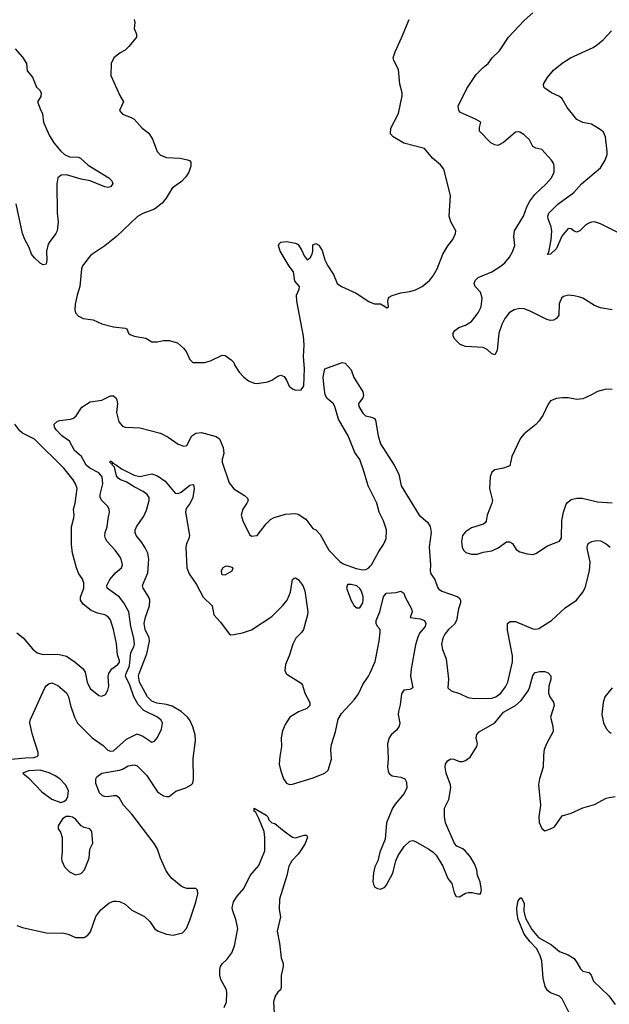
# Model space of a CAD drawing. Header units: inches. Extents: x 1384664 to 1536621, y 460766 to 646467.
# Tile 312 of 488: x 1487610 to 1491631, y 555792 to 562510. Entities that reach past the tile are written whole.
import ezdxf

# ---------------------------------------------------------------- set-up
doc = ezdxf.new("R2010")
doc.units = ezdxf.units.IN
doc.header["$MEASUREMENT"] = 0
for name, color, linetype in [('B4585', 7, 'Continuous'), ('B4586', 7, 'Continuous'), ('B4595', 7, 'Continuous'), ('B4596', 7, 'Continuous')]:
    doc.layers.add(name, color=color, linetype=linetype)

msp = doc.modelspace()

# ---------------------------------------------------------------- linework, layer by layer
at = {"layer": 'B4585', "color": 5}
for points, elevation in [([(1489459.4, 560000), (1489470, 559990.6), (1489490, 559981.6), (1489530, 559984), (1489539.9, 560000)], 760), ([(1490000, 559301.7), (1489985.7, 559330), (1489957.5, 559430), (1489928.9, 559510), (1489896.5, 559556.5), (1489850.8, 559670.8), (1489784.8, 559784.8), (1489759.9, 559870), (1489746.6, 559890), (1489705.7, 559925.7), (1489692.5, 559950), (1489687.3, 560000)], 740), ([(1489931.9, 560000), (1489950.7, 559970), (1489954.4, 559945.6), (1489948.9, 559930), (1489920.5, 559890), (1489922.2, 559870), (1489950, 559824), (1489967.3, 559807.3), (1490000, 559799.6)], 740), ([(1487530, 557462.9), (1487650, 557474.4), (1487705, 557475), (1487730, 557483), (1487736.3, 557490), (1487736.2, 557510), (1487696.7, 557630), (1487679.6, 557710), (1487681.4, 557730), (1487780.4, 557950), (1487790, 557964.9), (1487810, 557981.3), (1487830, 557984.4), (1487870, 557966.4), (1487930, 557917.1), (1487942, 557890), (1487955.4, 557830), (1487982.6, 557750), (1488004.9, 557710), (1488105.3, 557610), (1488178.5, 557558.5), (1488210, 557526), (1488230, 557518.3), (1488250, 557522.3), (1488338.9, 557601.1), (1488410, 557638.4), (1488450, 557621.1), (1488510, 557579.5), (1488530, 557586.7), (1488550, 557613), (1488577.4, 557670), (1488584.7, 557710), (1488574.3, 557730), (1488549.7, 557750), (1488456.9, 557796.9), (1488417.3, 557837.3), (1488387.5, 557890), (1488360.1, 557970), (1488331.6, 558030), (1488334.9, 558050), (1488358, 558102), (1488368.7, 558191.3), (1488388.4, 558230), (1488393, 558250), (1488388.1, 558290), (1488367.3, 558370), (1488355, 558470), (1488319.8, 558530), (1488289.9, 558569.9), (1488206.8, 558630), (1488204.5, 558650), (1488224.5, 558690), (1488263.5, 558736.5), (1488304.7, 558770), (1488312.1, 558790), (1488300.9, 558830), (1488289.8, 558850), (1488261.8, 558890), (1488207.4, 558950), (1488195.7, 558970), (1488190.9, 558989.1), (1488192.7, 559010), (1488206.8, 559050), (1488212.7, 559107.3), (1488222.7, 559150), (1488221, 559170), (1488209.8, 559190), (1488169, 559229), (1488159.5, 559250), (1488159.2, 559270), (1488176.4, 559343.6), (1488173.1, 559390), (1488150, 559417.2), (1488088.4, 559450), (1488063.5, 559470), (1488032.1, 559530), (1487984.8, 559570), (1487950, 559634), (1487898.3, 559670), (1487860.3, 559710), (1487846.2, 559730), (1487844.7, 559750), (1487867, 559770), (1487883.9, 559776.1), (1487957, 559783), (1487978, 559790), (1487994.2, 559805.8), (1488034.8, 559865.2), (1488090, 559902.8), (1488170, 559912.8), (1488230, 559942.6), (1488250, 559944.4), (1488267.8, 559927.8), (1488273.2, 559913.2), (1488277.2, 559890), (1488270.3, 559830), (1488286.8, 559766.8), (1488310, 559737.3), (1488328.5, 559728.5), (1488430, 559724.6), (1488569.1, 559689.1), (1488621.6, 559661.6), (1488690, 559613), (1488730, 559599.1), (1488750, 559604), (1488783.7, 559670), (1488811.5, 559688.5), (1488850, 559692.7), (1488950, 559666), (1488973, 559650), (1488998, 559590), (1489001.7, 559550), (1488990.4, 559510), (1488990.4, 559490), (1489039.1, 559350), (1489070, 559307.7), (1489143.4, 559263.4), (1489164, 559244), (1489167.3, 559230), (1489159.1, 559210), (1489130.6, 559170), (1489120.5, 559130), (1489130.5, 559090), (1489176.8, 558996.8), (1489190, 558986), (1489230, 558991), (1489289.8, 559070.2), (1489320.8, 559099.2), (1489346.1, 559113.9), (1489423.1, 559136.9), (1489490, 559141.3), (1489510, 559136.5), (1489561.6, 559101.6), (1489610, 559039.1), (1489628.3, 559028.3), (1489658, 558998), (1489719.1, 558890), (1489793, 558813), (1489816.3, 558796.3), (1489904.4, 558764.4), (1489950, 558756.4), (1489970, 558759.5), (1489990, 558770.4), (1490000, 558780.3)], 740), ([(1487590, 558326.9), (1487632.9, 558292.9), (1487696.9, 558216.9), (1487730, 558189.3), (1487770, 558178), (1487870, 558180.8), (1487930, 558166.3), (1487987.2, 558127.2), (1488041.7, 558081.7), (1488057.5, 558057.5), (1488070.2, 557990), (1488090, 557947.4), (1488150, 557898), (1488170, 557893.4), (1488194, 557906), (1488210, 557934.8), (1488217.4, 557962.6), (1488213.1, 558030), (1488216.9, 558050), (1488238.9, 558081.1), (1488279.6, 558110), (1488290, 558127.3), (1488290, 558135.3), (1488277.2, 558177.2), (1488270, 558254), (1488250, 558349), (1488230, 558415.1), (1488210, 558437.2), (1488190, 558448.2), (1488139.5, 558459.5), (1488098.4, 558478.4), (1488041.8, 558521.8), (1488024.4, 558550), (1488025.6, 558570), (1488047.3, 558630), (1488048, 558668), (1488036.6, 558696.6), (1488014, 558730), (1487998, 558770), (1487969.6, 558870), (1487962.4, 558930), (1487963, 559050), (1487979.7, 559110), (1487982.4, 559130), (1487977, 559170), (1487988.2, 559210), (1488001.3, 559310), (1487990, 559342.7), (1487974.5, 559370), (1487910, 559449.7), (1487710, 559648), (1487630, 559689.5), (1487610, 559704.5), (1487576, 559750)], 760), ([(1487590, 556330.6), (1487630, 556316.4), (1487790, 556279.6), (1487910, 556276.9), (1487941, 556270), (1487990, 556248.7), (1488050, 556248.8), (1488075.2, 556264.8), (1488093.8, 556286.2), (1488128.6, 556390), (1488163.8, 556436.2), (1488217.7, 556482.3), (1488250, 556495.6), (1488270, 556496), (1488290, 556493.4), (1488330, 556475.3), (1488374.1, 556434.1), (1488462, 556390), (1488496.3, 556356.3), (1488528.3, 556308.3), (1488550, 556292.2), (1488610, 556270.5), (1488655.5, 556264.5), (1488720.9, 556279.1), (1488746.6, 556310), (1488770, 556366), (1488810.5, 556489.5), (1488824.9, 556544.9), (1488822.9, 556570), (1488810, 556582.9), (1488750, 556582.2), (1488730, 556588.2), (1488710, 556598.7), (1488648.3, 556650), (1488621.8, 556681.8), (1488607.2, 556707.2), (1488569.9, 556789.9), (1488550.7, 556850), (1488526.8, 556890), (1488373.8, 557090), (1488318.7, 557150), (1488290, 557198.2), (1488270, 557213.2), (1488250, 557215.4), (1488207.9, 557207.9), (1488188.8, 557208.8), (1488174.9, 557214.9), (1488155.1, 557235.1), (1488130, 557298), (1488129.6, 557330), (1488135.9, 557344.1), (1488170, 557368.4), (1488290.6, 557389.4), (1488310, 557395.5), (1488350, 557418.5), (1488390, 557426.7), (1488410, 557418.5), (1488474.8, 557354.8), (1488550, 557241.7), (1488590, 557214.6), (1488610, 557208.9), (1488630, 557210.4), (1488674, 557246), (1488742, 557270), (1488779, 557290), (1488790, 557301), (1488795.8, 557330), (1488792.8, 557470), (1488809.2, 557590.8), (1488807.2, 557630), (1488790, 557685.6), (1488769.9, 557730), (1488754, 557750), (1488710.2, 557790.2), (1488650, 557826.2), (1488610, 557837.6), (1488545.7, 557845.7), (1488510, 557860.9), (1488480.9, 557890), (1488426.4, 557990), (1488420.9, 558030), (1488425.3, 558050), (1488476.2, 558183.8), (1488495.5, 558270), (1488492.2, 558292.2), (1488466.7, 558350), (1488459.6, 558390), (1488467.5, 558432.5), (1488495.7, 558510), (1488498, 558550), (1488489.7, 558570), (1488451, 558630), (1488448.3, 558650), (1488483.4, 558736.6), (1488491.7, 558830), (1488483, 558870), (1488466.3, 558906.3), (1488443.6, 558943.6), (1488405.1, 558990), (1488396.8, 559010), (1488398, 559030), (1488406, 559050), (1488456.6, 559123.4), (1488475.7, 559164.3), (1488493.7, 559230), (1488492.2, 559250), (1488479.7, 559270), (1488453, 559290), (1488390, 559321.4), (1488336.3, 559356.3), (1488296.9, 559370), (1488280.8, 559380.8), (1488270, 559398), (1488255.6, 559455.6), (1488225.7, 559490), (1488230, 559499.1), (1488242.8, 559490), (1488242, 559482), (1488250, 559484.9), (1488256.1, 559476.1), (1488270, 559471.3), (1488305, 559445), (1488390, 559401), (1488430, 559393.8), (1488510, 559411.7), (1488550, 559396.9), (1488601.4, 559361.4), (1488670, 559279.6), (1488690, 559276.5), (1488710, 559285.2), (1488770, 559334.2), (1488790, 559338.9), (1488795.2, 559335.2), (1488800.2, 559310), (1488790.9, 559249.1), (1488771.5, 559210), (1488745.5, 559174.5), (1488740.2, 559150), (1488767.1, 558990), (1488763.2, 558970), (1488746.7, 558933.3), (1488743.5, 558910), (1488748.8, 558770), (1488765.9, 558730), (1488816.6, 558656.6), (1488861.1, 558570), (1488921.8, 558510), (1488933.4, 558450), (1488980.2, 558400.2), (1489039.5, 558319.5), (1489050, 558313), (1489070, 558314.4), (1489130, 558327.4), (1489190, 558346.9), (1489330, 558436.8), (1489402.9, 558510), (1489434.9, 558550), (1489457.2, 558602.8), (1489470, 558690.7), (1489481.1, 558698.9), (1489490, 558702.4), (1489510, 558690.3), (1489541.5, 558650), (1489553.8, 558613.8), (1489574, 558470), (1489573.2, 558450), (1489544.7, 558350), (1489531.4, 558328.6), (1489492.4, 558290), (1489473.2, 558250), (1489448.3, 558170), (1489423.1, 558110), (1489418.4, 558070), (1489428, 558050), (1489439.5, 558039.5), (1489530, 557984), (1489538.4, 557970), (1489553.7, 557913.7), (1489588.2, 557850), (1489588.2, 557830), (1489567.3, 557810), (1489512.1, 557787.9), (1489453, 557750), (1489419.9, 557700.1), (1489402.3, 557657.7), (1489393.7, 557610), (1489395.1, 557550), (1489383.7, 557483.7), (1489380.1, 557430), (1489388.3, 557391.7), (1489410, 557330.4), (1489430, 557299.6), (1489450, 557291.3), (1489470, 557294), (1489605.1, 557334.9), (1489690, 557369.4), (1489712.7, 557390), (1489735.7, 557464.3), (1489732.1, 557530), (1489735.3, 557564.7), (1489762.4, 557650), (1489782.4, 557737.6), (1489805.1, 557774.9), (1489891.2, 557870), (1489921.3, 557910), (1489950, 557973), (1489989.2, 558030.8), (1490000, 558054.3)], 720), ([(1489004.9, 555770), (1489020.2, 555810), (1489023.2, 555870), (1489019.5, 555890), (1488982.1, 555962.1), (1488975.8, 555990), (1488975.8, 556030), (1488979, 556050), (1488990, 556068.8), (1489022.6, 556097.4), (1489056, 556144), (1489073.7, 556190), (1489096.4, 556310), (1489084.7, 556370), (1489062.6, 556430), (1489059.9, 556450), (1489068, 556490), (1489093.5, 556530), (1489137.8, 556582.2), (1489180.8, 556670), (1489240.6, 556739.4), (1489281.7, 556838.3), (1489282.1, 556930), (1489276.7, 556970), (1489240.3, 557060.3), (1489219.7, 557099.7), (1489208.5, 557110), (1489210, 557131), (1489290, 557082.4), (1489302.4, 557070), (1489310, 557051), (1489330, 557031), (1489350, 557026), (1489412.4, 556972.4), (1489470, 556933), (1489490, 556928), (1489550, 556944.9), (1489565.2, 556945.2), (1489572.4, 556932.4), (1489555.9, 556890), (1489530, 556845.4), (1489510, 556816.4), (1489465.5, 556770), (1489445.7, 556734.3), (1489431, 556670), (1489382.6, 556510), (1489379.7, 556439.7), (1489388.7, 556388.7), (1489366.3, 556290), (1489382.3, 556210), (1489394, 556110), (1489405.7, 556070), (1489407, 556050), (1489392.1, 555987.9), (1489393.1, 555906.9), (1489388, 555890), (1489370, 555874), (1489351.8, 555848.2), (1489340.2, 555810), (1489348.7, 555650)], 680)]:
    msp.add_lwpolyline(points, dxfattribs=dict(at, elevation=elevation))
at = {"layer": 'B4585', "color": 5, "elevation": 740}
for points in [[(1489030, 558781.2), (1489010, 558778), (1488996, 558770), (1488983.8, 558750), (1488985.5, 558730), (1488990, 558724.9), (1489010, 558721.6), (1489058, 558750), (1489066, 558770)], [(1489870, 558657.2), (1489844.7, 558655.3), (1489838.8, 558630), (1489870, 558546), (1489890.5, 558510.5), (1489910, 558496), (1489930, 558496), (1489949.4, 558530), (1489952.2, 558550), (1489953, 558573), (1489941.6, 558610), (1489930, 558629.3), (1489910, 558646)], [(1487750, 557388.5), (1487670, 557386), (1487630.8, 557370), (1487670, 557337.3), (1487761.1, 557241.1), (1487830, 557190.8), (1487890, 557168), (1487910, 557174.6), (1487930, 557188.9), (1487939, 557210), (1487941.8, 557250), (1487922, 557290), (1487883.4, 557330), (1487851.6, 557351.6), (1487810.6, 557370.6)], [(1487950, 557074), (1487927.5, 557072.5), (1487902.6, 557057.4), (1487871.3, 557010), (1487871.3, 556990), (1487887.5, 556967.5), (1487899.1, 556930), (1487900.7, 556830), (1487894, 556790), (1487897.3, 556770), (1487914.8, 556730), (1487950, 556694.8), (1487990, 556674.8), (1488030, 556684.9), (1488051.4, 556708.6), (1488084.5, 556790), (1488087.3, 556850), (1488107.6, 556892.4), (1488102.9, 556970), (1488089, 556990), (1488050, 556998.7), (1488030, 557009.6), (1487990, 557054), (1487970, 557069.6)]]:
    msp.add_lwpolyline(points, close=True, dxfattribs=at)
at = {"layer": 'B4586', "color": 5}
for points, elevation in [([(1488390.8, 562510), (1488394.8, 562490), (1488391.3, 562450), (1488406, 562410), (1488406, 562390), (1488354.2, 562325.8), (1488330, 562302.7), (1488295.9, 562284.1), (1488251.3, 562250), (1488234.8, 562210), (1488231.1, 562128.9), (1488292.5, 561992.5), (1488317.3, 561950), (1488290.7, 561890), (1488310, 561864), (1488370, 561842.8), (1488390.4, 561830.4), (1488446, 561770), (1488490, 561734.8), (1488515.4, 561695.4), (1488548.5, 561610), (1488570, 561584.4), (1488610, 561568.9), (1488705.1, 561565.1), (1488754.2, 561554.2), (1488767.9, 561547.9), (1488776.4, 561536.4), (1488777.1, 561510), (1488763.7, 561470), (1488742.8, 561437.2), (1488713.7, 561406.3), (1488650, 561359.7), (1488608.6, 561291.4), (1488581.7, 561258.3), (1488530, 561217.8), (1488450, 561188), (1488412.5, 561167.5), (1488270, 561029.6), (1488190, 560966), (1488095.9, 560904.1), (1488082.8, 560890), (1488039.1, 560830), (1488030.6, 560810), (1488021.1, 560690), (1488001.3, 560630), (1487988.1, 560568.1), (1487985.5, 560530), (1487990.8, 560510), (1488010, 560486), (1488042, 560470), (1488110, 560462.8), (1488170, 560434.8), (1488250, 560414), (1488330, 560404.7), (1488339.8, 560399.8), (1488351.3, 560370), (1488362.5, 560362.5), (1488390, 560350.8), (1488470, 560336), (1488510, 560312), (1488550, 560311.3), (1488590, 560321), (1488630, 560321), (1488685.4, 560305.4), (1488727.5, 560267.5), (1488745.2, 560245.2), (1488770, 560192), (1488790, 560171.3), (1488870, 560170.7), (1488910, 560182), (1488990, 560220.7), (1489010, 560218.8), (1489051.3, 560190), (1489070, 560171.3), (1489078, 560150), (1489105.8, 560105.8), (1489138.8, 560070), (1489170, 560046.4), (1489210, 560030.4), (1489230, 560028.4), (1489301.2, 560038.8), (1489329, 560050), (1489370, 560078), (1489390, 560084), (1489414.2, 560074.2), (1489430, 560051), (1489448.2, 560010), (1489459.4, 560000)], 760), ([(1487579.1, 562310), (1487630, 562254), (1487655.5, 562210), (1487661.7, 562161.7), (1487698, 562118), (1487724.4, 562050), (1487744.9, 562030), (1487756.4, 562010), (1487754.9, 561985.1), (1487731, 561950), (1487753.4, 561890), (1487765.5, 561870), (1487772.4, 561810), (1487810, 561720.9), (1487842.1, 561670), (1487890, 561611.6), (1487916, 561590), (1487950, 561574.2), (1488010, 561571.8), (1488024, 561564), (1488078, 561518), (1488218, 561430), (1488238, 561410), (1488244.9, 561390), (1488230.3, 561369.7), (1488210, 561364.2), (1488190, 561368.3), (1488089.8, 561409.8), (1488030, 561421.4), (1487930, 561450.9), (1487891.7, 561448.3), (1487870.4, 561430), (1487864.2, 561390), (1487864.7, 561190), (1487872, 561130), (1487865.5, 561070), (1487855.5, 561050), (1487810.3, 560990), (1487802.2, 560970), (1487793.2, 560930), (1487795.2, 560870), (1487790, 560840.9), (1487770, 560837.7), (1487750, 560849), (1487710, 560884.5), (1487689.9, 560910), (1487675.1, 560955.1), (1487644.9, 561010), (1487629.2, 561050), (1487586.5, 561253.5)], 740), ([(1489539.9, 560000), (1489547.6, 560012.4), (1489552.8, 560130), (1489545.6, 560210), (1489548.9, 560291.1), (1489546, 560350), (1489498.9, 560590), (1489498.7, 560630), (1489516, 560670), (1489517.2, 560690), (1489486.4, 560726.4), (1489478, 560790), (1489448.1, 560828.1), (1489387.2, 560930), (1489375.1, 560970), (1489379.3, 560980.7), (1489390, 560990.7), (1489430, 560996), (1489490, 560986), (1489510, 560976), (1489534.6, 560934.6), (1489550, 560898), (1489570, 560871.3), (1489590, 560884.7), (1489604, 560910), (1489609, 560930), (1489610, 560974), (1489630, 560982), (1489650, 560971.3), (1489673.7, 560933.7), (1489690.9, 560870.9), (1489711.3, 560830), (1489750.8, 560770), (1489776, 560710), (1489804.7, 560690), (1489903.4, 560643.4), (1489990, 560586), (1490000, 560582.5)], 760), ([(1489687.3, 560000), (1489679.9, 560070), (1489690, 560127.3), (1489810, 560170.3), (1489830, 560166.7), (1489870, 560120.8), (1489888.8, 560068.8), (1489931.9, 560000)], 740)]:
    msp.add_lwpolyline(points, dxfattribs=dict(at, elevation=elevation))
at = {"layer": 'B4595', "color": 5}
for points, elevation in [([(1491650, 559986), (1491610, 559989.3), (1491550, 559972.7), (1491510, 559949.2), (1491450, 559922.7), (1491410, 559919.3), (1491350, 559929.3), (1491310.7, 559929.3), (1491270, 559925.2), (1491230, 559908.7), (1491213.4, 559886.6), (1491178, 559810), (1491150.6, 559770), (1491130, 559746.6), (1491050, 559683.7), (1491025.1, 559654.9), (1490965.5, 559530), (1490953.4, 559466.6), (1490910, 559449.2), (1490850, 559439), (1490830, 559422), (1490819.1, 559390), (1490813.4, 559310), (1490834, 559230), (1490830.4, 559210), (1490798, 559130), (1490790, 559088), (1490784, 559076), (1490772.8, 559067.2), (1490690, 559043.6), (1490650, 559016.3), (1490630.2, 558989.8), (1490621.8, 558950), (1490626.9, 558910), (1490637.4, 558890), (1490653.4, 558873.4), (1490690, 558862.8), (1490730, 558862.6), (1490770, 558875.6), (1490830, 558884.9), (1490872.8, 558907.2), (1490930, 558946.8), (1490950, 558946.8), (1490970, 558936), (1490995.6, 558895.6), (1491019.5, 558879.5), (1491070, 558866.4), (1491110, 558861.6), (1491130, 558868), (1491210, 558919.1), (1491290, 558950.8), (1491305.1, 558974.9), (1491306.6, 559093.4), (1491318, 559150), (1491336.9, 559203.1), (1491344.7, 559215.3), (1491370, 559236.3), (1491410, 559245.5), (1491445.2, 559245.2), (1491550, 559219.3), (1491650, 559213.4)], 760), ([(1490000, 559799.6), (1490015.9, 559795.9), (1490029.2, 559789.2), (1490037.4, 559777.4), (1490054.3, 559670), (1490070, 559614.9), (1490163.1, 559470), (1490195.8, 559410), (1490210.3, 559330), (1490334.9, 559130), (1490390, 559080.5), (1490410, 559050.7), (1490414.9, 559010), (1490402.6, 558910), (1490411.7, 558790), (1490408.8, 558750), (1490414, 558730), (1490440.3, 558690), (1490458.5, 558638.5), (1490466.5, 558626.5), (1490488, 558610), (1490594.3, 558574.3), (1490605.9, 558565.9), (1490615.6, 558550), (1490615.8, 558530), (1490602.9, 558490), (1490588, 558410), (1490573.9, 558386.1), (1490534.9, 558350), (1490510, 558318.4), (1490496, 558290), (1490487.2, 558250), (1490492.3, 558212.3), (1490517.4, 558150), (1490533.4, 558010), (1490530.5, 557950.5), (1490551.3, 557930), (1490610, 557912.7), (1490664.9, 557884.9), (1490710, 557878.3), (1490830, 557879.6), (1490856.2, 557890), (1490890, 557915.3), (1490923, 557957), (1490939.7, 557990), (1490970.6, 558129.4), (1490969.8, 558170.2), (1490936.4, 558343.6), (1490937, 558390), (1490955.3, 558404.7), (1490990, 558404.2), (1491110, 558353), (1491130, 558350.5), (1491150, 558355.5), (1491237, 558410), (1491330, 558497.6), (1491407.3, 558550), (1491450, 558603.1), (1491466.9, 558633.1), (1491495.3, 558750), (1491500.7, 558810), (1491481.2, 558890), (1491480.2, 558910), (1491485.3, 558930), (1491490, 558937.6), (1491510.8, 558949.2), (1491544.5, 558955.5), (1491570, 558953.5), (1491610, 558933.8), (1491636.5, 558910)], 740), ([(1490000, 558780.3), (1490010, 558790.3), (1490059.1, 558880.9), (1490091.9, 558930), (1490109.9, 558970.1), (1490110.6, 559029.4), (1490090.4, 559089.6), (1490062.1, 559150), (1490046.3, 559210), (1490000, 559301.7)], 740), ([(1490000, 558054.3), (1490034.9, 558130), (1490062, 558270), (1490069.1, 558330), (1490067.6, 558350), (1490050, 558369.7), (1490041.1, 558390), (1490041.6, 558410), (1490064.9, 558470), (1490090, 558573), (1490110, 558596), (1490178, 558602), (1490210, 558611.3), (1490230, 558596), (1490238.7, 558570), (1490282.2, 558490), (1490285.6, 558470), (1490272, 558432), (1490341.1, 558421.1), (1490370.4, 558410), (1490379.6, 558390), (1490375, 558370), (1490336.2, 558323.8), (1490323.9, 558296.1), (1490310, 558245.1), (1490278.6, 558081.4), (1490275.9, 558030), (1490291.1, 557950), (1490270, 557940.3), (1490230, 557934.1), (1490214.7, 557910), (1490205.1, 557834.9), (1490192.7, 557790), (1490191.6, 557770), (1490202.8, 557710), (1490198, 557690), (1490178.8, 557661.2), (1490143.5, 557630), (1490130, 557611.1), (1490117.2, 557570), (1490123.2, 557470), (1490117.3, 557410), (1490122.2, 557382.2), (1490130, 557367), (1490150, 557351.7), (1490210, 557342), (1490237.1, 557330), (1490247.9, 557307.9), (1490249, 557270), (1490232.2, 557230), (1490170, 557158.4), (1490152.2, 557130), (1490112.4, 557030), (1490101.4, 556918.6), (1490066.8, 556830), (1490052, 556770), (1490030.7, 556729.3), (1490022.8, 556690), (1490018, 556630), (1490022, 556610), (1490031.6, 556591.6), (1490050, 556582), (1490070, 556578), (1490079, 556581), (1490098, 556590), (1490110, 556602), (1490153.4, 556686.6), (1490175.1, 556770), (1490191.7, 556808.3), (1490231.6, 556868.4), (1490270, 556904), (1490290, 556910.5), (1490310, 556903), (1490400.7, 556850), (1490430, 556830.4), (1490450.6, 556810), (1490494.6, 556734.6), (1490530, 556651), (1490556, 556616), (1490572.4, 556552.4), (1490587, 556527), (1490610, 556525.5), (1490650, 556550.8), (1490670, 556554.8), (1490694.4, 556554.4), (1490734.6, 556545.4), (1490753.2, 556546.8), (1490759, 556570), (1490750, 556628), (1490732.8, 556670), (1490726.9, 556710), (1490710.9, 556750), (1490680.9, 556800.9), (1490650, 556837.6), (1490631.8, 556851.8), (1490590.9, 556870.9), (1490575.1, 556890), (1490512.7, 557030), (1490505.9, 557074.1), (1490506.6, 557130), (1490535.4, 557190), (1490550.8, 557270), (1490548.7, 557290), (1490519, 557370), (1490511.9, 557410), (1490513.5, 557430), (1490526.3, 557453.7), (1490550, 557466.3), (1490570, 557464.4), (1490610, 557449.1), (1490630, 557449), (1490650, 557456), (1490681.8, 557478.2), (1490728.4, 557550), (1490731.7, 557570), (1490723.1, 557610), (1490727.1, 557632.9), (1490743.5, 557650), (1490850, 557713), (1490910, 557784.4), (1490990, 557829.5), (1491030, 557864.6), (1491078, 557930), (1491087.4, 557950), (1491110, 558036.3), (1491124.6, 558055.4), (1491157.2, 558062.8), (1491190, 558063.5), (1491214.6, 558054.6), (1491232, 558032), (1491233, 558010), (1491218.2, 557961.8), (1491215.6, 557915.6), (1491224.9, 557890), (1491250, 557853.4), (1491254.5, 557830), (1491230.2, 557750), (1491246.7, 557690), (1491246.9, 557653.1), (1491202.6, 557570), (1491187, 557530), (1491181.3, 557490), (1491180.3, 557410), (1491154.9, 557330), (1491148.5, 557290), (1491161.7, 557150), (1491150.3, 557070), (1491152.2, 557032.2), (1491170, 556990.8), (1491190, 556976.3), (1491230, 556988.2), (1491256.3, 557003.7), (1491310, 557078.8), (1491370, 557096.3), (1491450, 557132.7), (1491530, 557155.8), (1491610, 557198), (1491630, 557204), (1491670.6, 557210.6)], 720), ([(1491650, 557951.5), (1491599.5, 557890), (1491588.7, 557851.3), (1491580.4, 557770), (1491592.1, 557712.1), (1491610, 557674.8), (1491630, 557650.8), (1491642.8, 557642.8)], 740), ([(1491367.6, 555710), (1491308.5, 555830), (1491290, 555847.4), (1491229.3, 555870), (1491210, 555886.6), (1491194.2, 555914.2), (1491179.7, 555970), (1491170.9, 556089.1), (1491157.4, 556130), (1491133.2, 556173.2), (1491090, 556217.9), (1491050, 556271.6), (1491010, 556371.1), (1491001.4, 556410), (1491001.2, 556450), (1491010, 556497.3), (1491023.3, 556516.7), (1491030, 556520.3), (1491050, 556483), (1491047.3, 556427.3), (1491060.2, 556380.2), (1491102.4, 556302.4), (1491148.4, 556248.4), (1491237.1, 556197.1), (1491290, 556152.1), (1491350.1, 556130.1), (1491390, 556104.2), (1491410, 556078.3), (1491433.5, 556033.5), (1491450, 556019.1), (1491492.2, 556010), (1491507.8, 555990), (1491523.5, 555950), (1491628.3, 555850), (1491670, 555790.3)], 680)]:
    msp.add_lwpolyline(points, dxfattribs=dict(at, elevation=elevation))
at = {"layer": 'B4596', "color": 5}
for points, elevation in [([(1491650, 560529.8), (1491570, 560544.8), (1491530, 560560.3), (1491450, 560608.7), (1491430, 560616.4), (1491390, 560626.3), (1491350, 560629.6), (1491319, 560621), (1491303.8, 560610), (1491289.1, 560570.9), (1491285.4, 560494.6), (1491270.2, 560469.8), (1491250, 560458.9), (1491230, 560457.7), (1491204, 560464), (1491090, 560522), (1491050, 560536.9), (1491021.3, 560538.7), (1490981, 560530), (1490948.8, 560510), (1490917.4, 560470), (1490896.9, 560430), (1490878.3, 560370), (1490867, 560253), (1490850, 560222.7), (1490830, 560229.4), (1490798.8, 560258.8), (1490770, 560273.3), (1490650, 560281), (1490614.2, 560294.2), (1490576.2, 560330), (1490567, 560350), (1490566, 560370), (1490577.2, 560390), (1490604, 560410), (1490650, 560426.4), (1490690, 560450.4), (1490735.4, 560510), (1490756.4, 560550), (1490764, 560610), (1490751.6, 560650), (1490717, 560690), (1490709.6, 560710), (1490716.2, 560730), (1490736, 560750), (1490830, 560789), (1490894, 560830), (1490917.6, 560850), (1490949.6, 560890), (1490970, 560926.8), (1490986.3, 560970), (1490979.7, 561030), (1490985.1, 561070), (1491046, 561170), (1491067.8, 561232.2), (1491087.9, 561272.1), (1491123, 561317), (1491201.1, 561390), (1491236.4, 561430), (1491254.5, 561470), (1491254.7, 561510), (1491249.7, 561530), (1491236.3, 561550), (1491170, 561622.9), (1491130, 561632), (1491110, 561643.7), (1491086, 561690), (1491047, 561727), (1491021.1, 561741.1), (1491010, 561744.7), (1490990, 561742.2), (1490910, 561672.1), (1490870, 561652.2), (1490850, 561655.8), (1490823.7, 561670), (1490746.6, 561750), (1490746.3, 561773.7), (1490754, 561810), (1490719.3, 561830), (1490615.9, 561875.9), (1490603.5, 561890), (1490601.1, 561918.9), (1490659.5, 562040.5), (1490723.9, 562136.1), (1490770, 562182.4), (1490805.1, 562210), (1490831.6, 562250), (1490882.2, 562297.8), (1490944.2, 562390), (1491050, 562504), (1491110, 562556.3)], 740), ([(1490000, 560582.5), (1490030, 560572), (1490070, 560571.3), (1490115.3, 560544.7), (1490126, 560550), (1490121.2, 560590), (1490124, 560610), (1490130, 560616), (1490150, 560626.8), (1490210, 560646), (1490270, 560654), (1490310, 560666), (1490355.1, 560690), (1490405.1, 560730), (1490430, 560762), (1490457.4, 560810), (1490495.1, 560910), (1490530, 560967.3), (1490562.7, 561010), (1490582.7, 561050), (1490585.2, 561070), (1490549.6, 561129.6), (1490537.6, 561170), (1490547.1, 561310), (1490502.7, 561490), (1490480.1, 561520.1), (1490425.1, 561565.1), (1490369.7, 561629.7), (1490230, 561666.9), (1490157.2, 561710), (1490139.3, 561730), (1490141.2, 561770), (1490193.2, 561870), (1490219, 561990), (1490219, 562010), (1490201.2, 562070), (1490192.7, 562170), (1490161.2, 562230), (1490157.2, 562250), (1490169.4, 562290.6), (1490214.2, 562385.8), (1490265.2, 562510)], 760), ([(1491702, 561050), (1491570, 561117.6), (1491530, 561129.6), (1491510, 561128), (1491490, 561122.4), (1491470, 561109.7), (1491430, 561069.6), (1491410, 561059.5), (1491390, 561066.6), (1491370, 561083.7), (1491350, 561084.5), (1491307, 561033), (1491270, 560948.4), (1491230, 560909.6), (1491210, 560908), (1491217.5, 560922.5), (1491233.2, 561006.8), (1491238, 561070), (1491235.3, 561095.3), (1491213.8, 561150), (1491210.8, 561170), (1491218.2, 561190), (1491280.5, 561250), (1491388.9, 561331.1), (1491441.6, 561390), (1491570, 561499.7), (1491601.8, 561550), (1491615, 561590), (1491616.4, 561610), (1491604.2, 561710), (1491590, 561741.2), (1491576.2, 561756.2), (1491510, 561796), (1491450, 561807), (1491410, 561829.6), (1491344.2, 561910), (1491309.7, 561970), (1491290, 561985.3), (1491237.4, 562010), (1491190, 562042.5), (1491183.2, 562050), (1491182, 562070), (1491207.1, 562112.9), (1491250, 562165.3), (1491310, 562212.4), (1491366.6, 562250), (1491519.6, 562320.4), (1491550, 562339.5), (1491588.2, 562371.8), (1491645.4, 562434.6)], 720)]:
    msp.add_lwpolyline(points, dxfattribs=dict(at, elevation=elevation))

doc.saveas('drawing.dxf')
